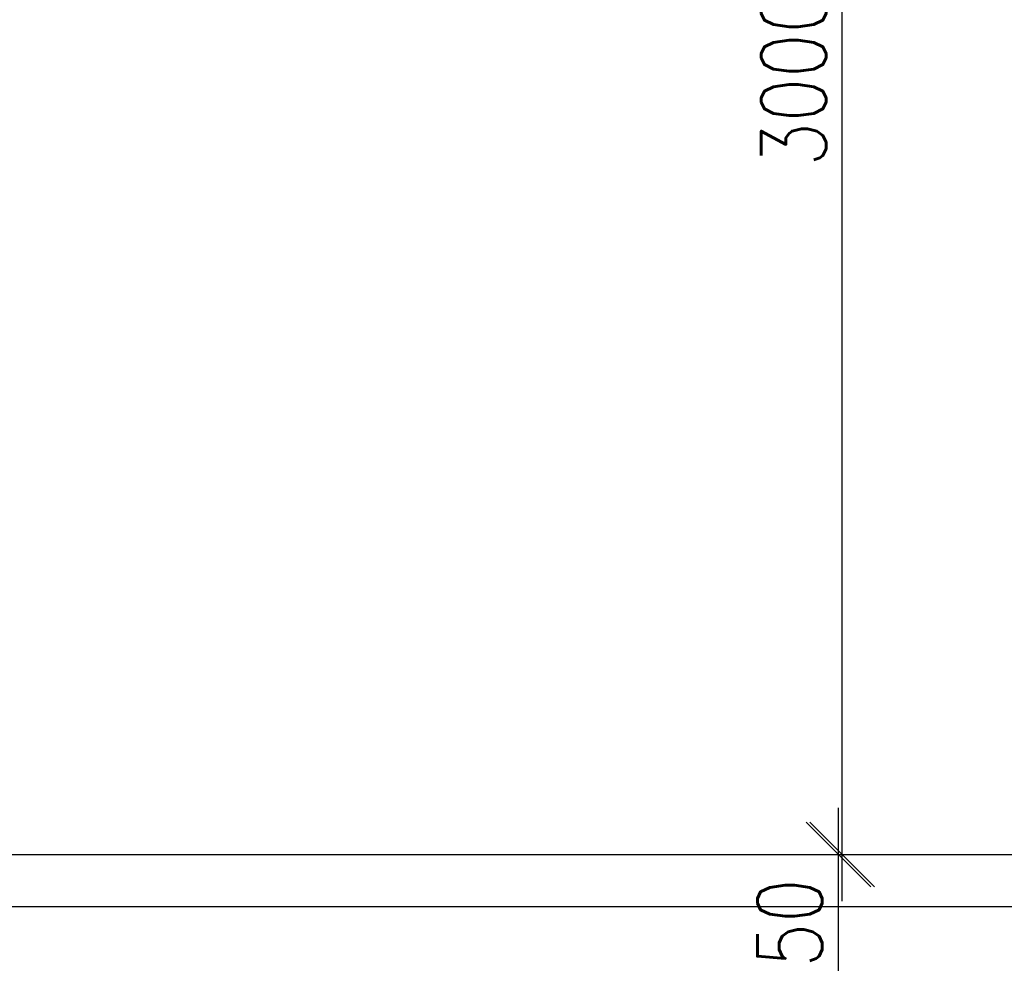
# Model space of a CAD drawing. Header units: millimetres. Extents: x -637441 to -130928, y -380379 to -53767.
# Tile 330 of 390: x -340648 to -338746, y -152392 to -150569. Entities that reach past the tile are written whole.
import ezdxf

# ---------------------------------------------------------------- set-up
doc = ezdxf.new("R2010")
doc.units = ezdxf.units.MM
doc.header["$LTSCALE"] = 10
doc.layers.add('CKKOTY', color=7, linetype='Continuous', lineweight=25)
doc.layers.add('SLABĚ', color=7, linetype='Continuous')
doc.layers.add('ZDIVO', color=6, linetype='Continuous')
doc.styles.get("Standard").update_dxf_attribs({"font": 'simplex.shx', "width": 0.8})
doc.dimstyles.new('normální', dxfattribs={"dimscale": 50, "dimtxt": 2.5, "dimasz": 2.5, "dimexe": 1.768, "dimexo": 5, "dimtad": 1, "dimrnd": 1, "dimtxsty": 'Standard', "dimblk1": 'OBLIQUE', "dimblk2": 'OBLIQUE', "dimsah": 1, "dimcen": 2.5, "dimdle": 1.8, "dimadec": 0, "dimazin": 0, "dimtfac": 1, "dimtix": 1, "dimtmove": 2, "dimatfit": 3, "dimfxl": 1, "dimarcsym": 0})

# ---------------------------------------------------------------- blocks, each defined once
blk = doc.blocks.new('_OBLIQUE')
at = {"color": 0, "linetype": 'ByBlock'}
blk.add_line((-0.5, -0.5), (0.5, 0.5), dxfattribs=at)
blk = doc.blocks.new('*D821')
at = {"layer": 'CKKOTY', "color": 0, "lineweight": -2}
for p, q in [((-339066.7, -152621.7), (-339066.7, -152091.7)), ((-339272.5, -152181.7), (-339155.1, -152181.7)), ((-339272.5, -152531.7), (-339155.1, -152531.7))]:
    blk.add_line(p, q, dxfattribs=at)
at = {"layer": 'DEFPOINTS', "color": 0}
for p in [(-339066.7, -152181.7), (-339022.5, -152181.7), (-339022.5, -152531.7)]:
    blk.add_point(p, dxfattribs=at)
at = {"layer": 'CKKOTY', "color": 0, "lineweight": -2, "xscale": 125, "yscale": 125, "zscale": 125}
for p, rotation in [((-339066.7, -152181.7), 90), ((-339066.7, -152531.7), 270)]:
    blk.add_blockref('_OBLIQUE', p, dxfattribs=dict(at, rotation=rotation))
at = {"layer": 'CKKOTY', "color": 0, "insert": (-339160.5, -152356.7), "char_height": 125, "attachment_point": 5, "rotation": 90}
blk.add_mtext('350', dxfattribs=at)
blk = doc.blocks.new('*D822')
at = {"layer": 'CKKOTY', "color": 0, "lineweight": -2}
for p, q in [((-339059.3, -152271.7), (-339059.3, -149091.7)), ((-338813, -149181.7), (-338970.9, -149181.7)), ((-339272.5, -152181.7), (-339147.7, -152181.7))]:
    blk.add_line(p, q, dxfattribs=at)
at = {"layer": 'DEFPOINTS', "color": 0}
for p in [(-339063, -149181.7), (-339059.3, -149181.7), (-339022.5, -152181.7)]:
    blk.add_point(p, dxfattribs=at)
at = {"layer": 'CKKOTY', "color": 0, "lineweight": -2, "xscale": 125, "yscale": 125, "zscale": 125}
for p, rotation in [((-339059.3, -149181.7), 90), ((-339059.3, -152181.7), 270)]:
    blk.add_blockref('_OBLIQUE', p, dxfattribs=dict(at, rotation=rotation))
at = {"layer": 'CKKOTY', "color": 0, "insert": (-339153.1, -150681.7), "char_height": 125, "attachment_point": 5, "rotation": 90}
blk.add_mtext('3000', dxfattribs=at)

msp = doc.modelspace()

# ---------------------------------------------------------------- linework, layer by layer
at = {"layer": 'SLABĚ'}
msp.add_line((-344672.102, -152281.715), (-337772.102, -152281.715), dxfattribs=at)
at = {"layer": 'ZDIVO'}
msp.add_line((-344672.102, -152181.715), (-337536.899, -152181.715), dxfattribs=at)

# ---------------------------------------------------------------- dimensions: what is measured, and where the dimension line sits
at = {"layer": 'CKKOTY', "color": 7}
dim = msp.add_linear_dim(base=(-339059.305, -149181.715), p1=(-339022.544, -152181.715), p2=(-339063.024, -149181.715), angle=270, dimstyle='normální', override={"dimexo": 5}, dxfattribs=at)
dim.commit()
dim.dimension.update_dxf_attribs({"geometry": '*D822', "text_midpoint": (-339153.055, -150681.715)})
dim = msp.add_linear_dim(base=(-339066.744, -152181.715), p1=(-339022.544, -152531.715), p2=(-339022.544, -152181.715), angle=90, dimstyle='normální', dxfattribs=at)
dim.commit()
dim.dimension.update_dxf_attribs({"geometry": '*D821', "text_midpoint": (-339160.494, -152356.715)})

doc.saveas('drawing.dxf')
